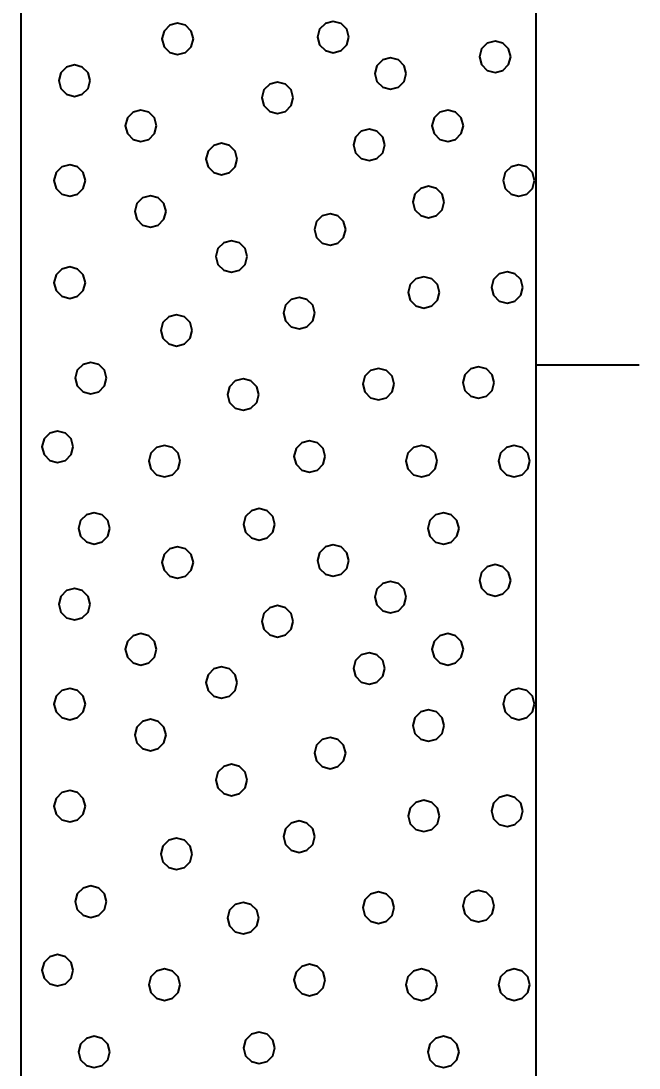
# Model space of a CAD drawing. Extents: x -76 to 974, y -1080 to -735.
# Drawn here: x 895.51 to 898.51, y -940.39 to -935.31 of the extents above; entities that cross this region are included whole.
import ezdxf

# ---------------------------------------------------------------- set-up
doc = ezdxf.new("R2010")
doc.units = 0
doc.header["$LTSCALE"] = 0.36
doc.layers.add('27', color=7, linetype='Continuous', lineweight=40)

msp = doc.modelspace()

# ---------------------------------------------------------------- linework, layer by layer
at = {"layer": '27'}
for p, q in [((895.5077, -932.4789), (895.5077, -944.4789)), ((898.0077, -944.4789), (898.0077, -932.4789)), ((898.5077, -936.9789), (898.0077, -936.9789))]:
    msp.add_line(p, q, dxfattribs=at)
for points in [[(896.3445, -935.3968), (896.3343, -935.3587), (896.3064, -935.3308), (896.2683, -935.3206), (896.2302, -935.3308), (896.2023, -935.3587), (896.1921, -935.3968), (896.2023, -935.4349), (896.2302, -935.4628), (896.2683, -935.473), (896.3064, -935.4628), (896.3343, -935.4349)], [(897.0996, -935.3878), (897.0894, -935.3497), (897.0615, -935.3218), (897.0234, -935.3116), (896.9853, -935.3218), (896.9574, -935.3497), (896.9472, -935.3878), (896.9574, -935.4259), (896.9853, -935.4538), (897.0234, -935.464), (897.0615, -935.4538), (897.0894, -935.4259)], [(897.8851, -935.4837), (897.8748, -935.4456), (897.847, -935.4177), (897.8089, -935.4075), (897.7708, -935.4177), (897.7429, -935.4456), (897.7327, -935.4837), (897.7429, -935.5218), (897.7708, -935.5497), (897.8089, -935.5599), (897.847, -935.5497), (897.8748, -935.5218)], [(895.8434, -935.5994), (895.8332, -935.5613), (895.8053, -935.5334), (895.7672, -935.5232), (895.7291, -935.5334), (895.7012, -935.5613), (895.691, -935.5994), (895.7012, -935.6375), (895.7291, -935.6654), (895.7672, -935.6756), (895.8053, -935.6654), (895.8332, -935.6375)], [(897.3778, -935.5651), (897.3676, -935.527), (897.3397, -935.4991), (897.3016, -935.4889), (897.2635, -935.4991), (897.2356, -935.527), (897.2254, -935.5651), (897.2356, -935.6032), (897.2635, -935.6311), (897.3016, -935.6413), (897.3397, -935.6311), (897.3676, -935.6032)], [(896.8295, -935.6826), (896.8193, -935.6445), (896.7914, -935.6166), (896.7533, -935.6064), (896.7152, -935.6166), (896.6873, -935.6445), (896.6771, -935.6826), (896.6873, -935.7207), (896.7152, -935.7486), (896.7533, -935.7588), (896.7914, -935.7486), (896.8193, -935.7207)], [(896.1663, -935.8181), (896.1561, -935.78), (896.1282, -935.7521), (896.0901, -935.7419), (896.052, -935.7521), (896.0241, -935.78), (896.0139, -935.8181), (896.0241, -935.8562), (896.052, -935.8841), (896.0901, -935.8943), (896.1282, -935.8841), (896.1561, -935.8562)], [(897.655, -935.8181), (897.6447, -935.78), (897.6169, -935.7521), (897.5788, -935.7419), (897.5407, -935.7521), (897.5128, -935.78), (897.5026, -935.8181), (897.5128, -935.8562), (897.5407, -935.8841), (897.5788, -935.8943), (897.6169, -935.8841), (897.6447, -935.8562)], [(897.2736, -935.9109), (897.2634, -935.8728), (897.2355, -935.8449), (897.1974, -935.8347), (897.1593, -935.8449), (897.1314, -935.8728), (897.1212, -935.9109), (897.1314, -935.949), (897.1593, -935.9769), (897.1974, -935.9871), (897.2355, -935.9769), (897.2634, -935.949)], [(896.5578, -935.9795), (896.5476, -935.9414), (896.5197, -935.9135), (896.4816, -935.9033), (896.4435, -935.9135), (896.4157, -935.9414), (896.4054, -935.9795), (896.4157, -936.0176), (896.4435, -936.0455), (896.4816, -936.0557), (896.5197, -936.0455), (896.5476, -936.0176)], [(895.8205, -936.0838), (895.8103, -936.0457), (895.7824, -936.0178), (895.7443, -936.0076), (895.7062, -936.0178), (895.6783, -936.0457), (895.6681, -936.0838), (895.6783, -936.1219), (895.7062, -936.1497), (895.7443, -936.16), (895.7824, -936.1497), (895.8103, -936.1219)], [(898.0007, -936.0838), (897.9905, -936.0457), (897.9626, -936.0178), (897.9245, -936.0076), (897.8864, -936.0178), (897.8585, -936.0457), (897.8483, -936.0838), (897.8585, -936.1219), (897.8864, -936.1497), (897.9245, -936.16), (897.9626, -936.1497), (897.9905, -936.1219)], [(897.5622, -936.188), (897.5519, -936.1499), (897.5241, -936.122), (897.486, -936.1118), (897.4479, -936.122), (897.42, -936.1499), (897.4098, -936.188), (897.42, -936.2261), (897.4479, -936.254), (897.486, -936.2642), (897.5241, -936.254), (897.5519, -936.2261)], [(896.2121, -936.2338), (896.2019, -936.1957), (896.174, -936.1678), (896.1359, -936.1576), (896.0978, -936.1678), (896.0699, -936.1957), (896.0597, -936.2338), (896.0699, -936.2719), (896.0978, -936.2998), (896.1359, -936.31), (896.174, -936.2998), (896.2019, -936.2719)], [(897.0842, -936.3215), (897.0739, -936.2834), (897.0461, -936.2555), (897.008, -936.2453), (896.9699, -936.2555), (896.942, -936.2834), (896.9318, -936.3215), (896.942, -936.3596), (896.9699, -936.3875), (897.008, -936.3977), (897.0461, -936.3875), (897.0739, -936.3596)], [(896.6062, -936.4524), (896.5959, -936.4143), (896.5681, -936.3864), (896.53, -936.3762), (896.4919, -936.3864), (896.464, -936.4143), (896.4538, -936.4524), (896.464, -936.4905), (896.4919, -936.5184), (896.53, -936.5286), (896.5681, -936.5184), (896.5959, -936.4905)], [(895.8205, -936.5796), (895.8103, -936.5415), (895.7824, -936.5136), (895.7443, -936.5034), (895.7062, -936.5136), (895.6783, -936.5415), (895.6681, -936.5796), (895.6783, -936.6177), (895.7062, -936.6455), (895.7443, -936.6558), (895.7824, -936.6455), (895.8103, -936.6177)], [(897.9435, -936.6024), (897.9333, -936.5643), (897.9054, -936.5364), (897.8673, -936.5262), (897.8292, -936.5364), (897.8013, -936.5643), (897.7911, -936.6024), (897.8013, -936.6405), (897.8292, -936.6684), (897.8673, -936.6786), (897.9054, -936.6684), (897.9333, -936.6405)], [(897.5393, -936.6266), (897.5291, -936.5885), (897.5012, -936.5606), (897.4631, -936.5504), (897.425, -936.5606), (897.3971, -936.5885), (897.3869, -936.6266), (897.3971, -936.6647), (897.425, -936.6926), (897.4631, -936.7028), (897.5012, -936.6926), (897.5291, -936.6647)], [(896.9341, -936.727), (896.9239, -936.6889), (896.896, -936.661), (896.8579, -936.6508), (896.8198, -936.661), (896.792, -936.6889), (896.7817, -936.727), (896.792, -936.7651), (896.8198, -936.793), (896.8579, -936.8032), (896.896, -936.793), (896.9239, -936.7651)], [(896.3392, -936.8109), (896.329, -936.7728), (896.3011, -936.7449), (896.263, -936.7347), (896.2249, -936.7449), (896.197, -936.7728), (896.1868, -936.8109), (896.197, -936.849), (896.2249, -936.8769), (896.263, -936.8871), (896.3011, -936.8769), (896.329, -936.849)], [(895.9235, -937.0423), (895.9133, -937.0042), (895.8854, -936.9763), (895.8473, -936.9661), (895.8092, -936.9763), (895.7813, -937.0042), (895.7711, -937.0423), (895.7813, -937.0804), (895.8092, -937.1083), (895.8473, -937.1185), (895.8854, -937.1083), (895.9133, -937.0804)], [(897.3193, -937.0715), (897.3091, -937.0334), (897.2812, -937.0055), (897.2431, -936.9953), (897.205, -937.0055), (897.1771, -937.0334), (897.1669, -937.0715), (897.1771, -937.1096), (897.205, -937.1375), (897.2431, -937.1477), (897.2812, -937.1375), (897.3091, -937.1096)], [(897.805, -937.0639), (897.7948, -937.0258), (897.7669, -936.9979), (897.7288, -936.9877), (897.6907, -936.9979), (897.6628, -937.0258), (897.6526, -937.0639), (897.6628, -937.102), (897.6907, -937.1299), (897.7288, -937.1401), (897.7669, -937.1299), (897.7948, -937.102)], [(896.6621, -937.1224), (896.6519, -937.0843), (896.624, -937.0564), (896.5859, -937.0462), (896.5478, -937.0564), (896.5199, -937.0843), (896.5097, -937.1224), (896.5199, -937.1605), (896.5478, -937.1884), (896.5859, -937.1986), (896.624, -937.1884), (896.6519, -937.1605)], [(895.762, -937.3754), (895.7518, -937.3373), (895.7239, -937.3094), (895.6858, -937.2992), (895.6477, -937.3094), (895.6198, -937.3373), (895.6096, -937.3754), (895.6198, -937.4135), (895.6477, -937.4414), (895.6858, -937.4516), (895.7239, -937.4414), (895.7518, -937.4135)], [(896.985, -937.4224), (896.9748, -937.3843), (896.9469, -937.3564), (896.9088, -937.3462), (896.8707, -937.3564), (896.8428, -937.3843), (896.8326, -937.4224), (896.8428, -937.4605), (896.8707, -937.4884), (896.9088, -937.4986), (896.9469, -937.4884), (896.9748, -937.4605)], [(896.2807, -937.4453), (896.2705, -937.4072), (896.2426, -937.3793), (896.2045, -937.3691), (896.1664, -937.3793), (896.1385, -937.4072), (896.1283, -937.4453), (896.1385, -937.4834), (896.1664, -937.5113), (896.2045, -937.5215), (896.2426, -937.5113), (896.2705, -937.4834)], [(897.5278, -937.4453), (897.5176, -937.4072), (897.4897, -937.3793), (897.4516, -937.3691), (897.4135, -937.3793), (897.3856, -937.4072), (897.3754, -937.4453), (897.3856, -937.4834), (897.4135, -937.5113), (897.4516, -937.5215), (897.4897, -937.5113), (897.5176, -937.4834)], [(897.9779, -937.4453), (897.9676, -937.4072), (897.9398, -937.3793), (897.9017, -937.3691), (897.8636, -937.3793), (897.8357, -937.4072), (897.8255, -937.4453), (897.8357, -937.4834), (897.8636, -937.5113), (897.9017, -937.5215), (897.9398, -937.5113), (897.9676, -937.4834)], [(895.9396, -937.7716), (895.9294, -937.7335), (895.9015, -937.7056), (895.8634, -937.6954), (895.8253, -937.7056), (895.7974, -937.7335), (895.7872, -937.7716), (895.7974, -937.8097), (895.8253, -937.8375), (895.8634, -937.8478), (895.9015, -937.8375), (895.9294, -937.8097)], [(896.7405, -937.752), (896.7303, -937.7139), (896.7024, -937.686), (896.6643, -937.6758), (896.6262, -937.686), (896.5984, -937.7139), (896.5881, -937.752), (896.5984, -937.7901), (896.6262, -937.818), (896.6643, -937.8282), (896.7024, -937.818), (896.7303, -937.7901)], [(897.6342, -937.7716), (897.624, -937.7335), (897.5961, -937.7056), (897.558, -937.6954), (897.5199, -937.7056), (897.492, -937.7335), (897.4818, -937.7716), (897.492, -937.8097), (897.5199, -937.8376), (897.558, -937.8478), (897.5961, -937.8376), (897.624, -937.8097)], [(896.3445, -937.9368), (896.3343, -937.8987), (896.3064, -937.8708), (896.2683, -937.8606), (896.2302, -937.8708), (896.2023, -937.8987), (896.1921, -937.9368), (896.2023, -937.9749), (896.2302, -938.0028), (896.2683, -938.013), (896.3064, -938.0028), (896.3343, -937.9749)], [(897.0996, -937.9278), (897.0894, -937.8897), (897.0615, -937.8618), (897.0234, -937.8516), (896.9853, -937.8618), (896.9574, -937.8897), (896.9472, -937.9278), (896.9574, -937.9659), (896.9853, -937.9938), (897.0234, -938.004), (897.0615, -937.9938), (897.0894, -937.9659)], [(897.8851, -938.0237), (897.8748, -937.9856), (897.847, -937.9577), (897.8089, -937.9475), (897.7708, -937.9577), (897.7429, -937.9856), (897.7327, -938.0237), (897.7429, -938.0618), (897.7708, -938.0897), (897.8089, -938.0999), (897.847, -938.0897), (897.8748, -938.0618)], [(895.8434, -938.1394), (895.8332, -938.1013), (895.8053, -938.0734), (895.7672, -938.0632), (895.7291, -938.0734), (895.7012, -938.1013), (895.691, -938.1394), (895.7012, -938.1775), (895.7291, -938.2054), (895.7672, -938.2156), (895.8053, -938.2054), (895.8332, -938.1775)], [(897.3778, -938.1051), (897.3676, -938.067), (897.3397, -938.0391), (897.3016, -938.0289), (897.2635, -938.0391), (897.2356, -938.067), (897.2254, -938.1051), (897.2356, -938.1432), (897.2635, -938.1711), (897.3016, -938.1813), (897.3397, -938.1711), (897.3676, -938.1432)], [(896.8295, -938.2226), (896.8193, -938.1845), (896.7914, -938.1566), (896.7533, -938.1464), (896.7152, -938.1566), (896.6873, -938.1845), (896.6771, -938.2226), (896.6873, -938.2607), (896.7152, -938.2886), (896.7533, -938.2988), (896.7914, -938.2886), (896.8193, -938.2607)], [(896.1663, -938.3581), (896.1561, -938.32), (896.1282, -938.2921), (896.0901, -938.2819), (896.052, -938.2921), (896.0241, -938.32), (896.0139, -938.3581), (896.0241, -938.3962), (896.052, -938.4241), (896.0901, -938.4343), (896.1282, -938.4241), (896.1561, -938.3962)], [(897.655, -938.3581), (897.6447, -938.32), (897.6169, -938.2921), (897.5788, -938.2819), (897.5407, -938.2921), (897.5128, -938.32), (897.5026, -938.3581), (897.5128, -938.3962), (897.5407, -938.4241), (897.5788, -938.4343), (897.6169, -938.4241), (897.6447, -938.3962)], [(897.2736, -938.4509), (897.2634, -938.4128), (897.2355, -938.3849), (897.1974, -938.3747), (897.1593, -938.3849), (897.1314, -938.4128), (897.1212, -938.4509), (897.1314, -938.489), (897.1593, -938.5169), (897.1974, -938.5271), (897.2355, -938.5169), (897.2634, -938.489)], [(896.5578, -938.5195), (896.5476, -938.4814), (896.5197, -938.4535), (896.4816, -938.4433), (896.4435, -938.4535), (896.4157, -938.4814), (896.4054, -938.5195), (896.4157, -938.5576), (896.4435, -938.5855), (896.4816, -938.5957), (896.5197, -938.5855), (896.5476, -938.5576)], [(895.8205, -938.6238), (895.8103, -938.5857), (895.7824, -938.5578), (895.7443, -938.5476), (895.7062, -938.5578), (895.6783, -938.5857), (895.6681, -938.6238), (895.6783, -938.6619), (895.7062, -938.6897), (895.7443, -938.7), (895.7824, -938.6897), (895.8103, -938.6619)], [(898.0007, -938.6238), (897.9905, -938.5857), (897.9626, -938.5578), (897.9245, -938.5476), (897.8864, -938.5578), (897.8585, -938.5857), (897.8483, -938.6238), (897.8585, -938.6619), (897.8864, -938.6897), (897.9245, -938.7), (897.9626, -938.6897), (897.9905, -938.6619)], [(897.5622, -938.728), (897.5519, -938.6899), (897.5241, -938.662), (897.486, -938.6518), (897.4479, -938.662), (897.42, -938.6899), (897.4098, -938.728), (897.42, -938.7661), (897.4479, -938.794), (897.486, -938.8042), (897.5241, -938.794), (897.5519, -938.7661)], [(896.2121, -938.7738), (896.2019, -938.7357), (896.174, -938.7078), (896.1359, -938.6976), (896.0978, -938.7078), (896.0699, -938.7357), (896.0597, -938.7738), (896.0699, -938.8119), (896.0978, -938.8398), (896.1359, -938.85), (896.174, -938.8398), (896.2019, -938.8119)], [(897.0842, -938.8615), (897.0739, -938.8234), (897.0461, -938.7955), (897.008, -938.7853), (896.9699, -938.7955), (896.942, -938.8234), (896.9318, -938.8615), (896.942, -938.8996), (896.9699, -938.9275), (897.008, -938.9377), (897.0461, -938.9275), (897.0739, -938.8996)], [(896.6062, -938.9924), (896.5959, -938.9543), (896.5681, -938.9264), (896.53, -938.9162), (896.4919, -938.9264), (896.464, -938.9543), (896.4538, -938.9924), (896.464, -939.0305), (896.4919, -939.0584), (896.53, -939.0686), (896.5681, -939.0584), (896.5959, -939.0305)], [(895.8205, -939.1196), (895.8103, -939.0815), (895.7824, -939.0536), (895.7443, -939.0434), (895.7062, -939.0536), (895.6783, -939.0815), (895.6681, -939.1196), (895.6783, -939.1577), (895.7062, -939.1855), (895.7443, -939.1958), (895.7824, -939.1855), (895.8103, -939.1577)], [(897.9435, -939.1424), (897.9333, -939.1043), (897.9054, -939.0764), (897.8673, -939.0662), (897.8292, -939.0764), (897.8013, -939.1043), (897.7911, -939.1424), (897.8013, -939.1805), (897.8292, -939.2084), (897.8673, -939.2186), (897.9054, -939.2084), (897.9333, -939.1805)], [(897.5393, -939.1666), (897.5291, -939.1285), (897.5012, -939.1006), (897.4631, -939.0904), (897.425, -939.1006), (897.3971, -939.1285), (897.3869, -939.1666), (897.3971, -939.2047), (897.425, -939.2326), (897.4631, -939.2428), (897.5012, -939.2326), (897.5291, -939.2047)], [(896.9341, -939.267), (896.9239, -939.2289), (896.896, -939.201), (896.8579, -939.1908), (896.8198, -939.201), (896.792, -939.2289), (896.7817, -939.267), (896.792, -939.3051), (896.8198, -939.333), (896.8579, -939.3432), (896.896, -939.333), (896.9239, -939.3051)], [(896.3392, -939.3509), (896.329, -939.3128), (896.3011, -939.2849), (896.263, -939.2747), (896.2249, -939.2849), (896.197, -939.3128), (896.1868, -939.3509), (896.197, -939.389), (896.2249, -939.4169), (896.263, -939.4271), (896.3011, -939.4169), (896.329, -939.389)], [(895.9235, -939.5823), (895.9133, -939.5442), (895.8854, -939.5163), (895.8473, -939.5061), (895.8092, -939.5163), (895.7813, -939.5442), (895.7711, -939.5823), (895.7813, -939.6204), (895.8092, -939.6483), (895.8473, -939.6585), (895.8854, -939.6483), (895.9133, -939.6204)], [(897.3193, -939.6115), (897.3091, -939.5734), (897.2812, -939.5455), (897.2431, -939.5353), (897.205, -939.5455), (897.1771, -939.5734), (897.1669, -939.6115), (897.1771, -939.6496), (897.205, -939.6775), (897.2431, -939.6877), (897.2812, -939.6775), (897.3091, -939.6496)], [(897.805, -939.6039), (897.7948, -939.5658), (897.7669, -939.5379), (897.7288, -939.5277), (897.6907, -939.5379), (897.6628, -939.5658), (897.6526, -939.6039), (897.6628, -939.642), (897.6907, -939.6699), (897.7288, -939.6801), (897.7669, -939.6699), (897.7948, -939.642)], [(896.6621, -939.6624), (896.6519, -939.6243), (896.624, -939.5964), (896.5859, -939.5862), (896.5478, -939.5964), (896.5199, -939.6243), (896.5097, -939.6624), (896.5199, -939.7005), (896.5478, -939.7284), (896.5859, -939.7386), (896.624, -939.7284), (896.6519, -939.7005)], [(895.762, -939.9154), (895.7518, -939.8773), (895.7239, -939.8494), (895.6858, -939.8392), (895.6477, -939.8494), (895.6198, -939.8773), (895.6096, -939.9154), (895.6198, -939.9535), (895.6477, -939.9814), (895.6858, -939.9916), (895.7239, -939.9814), (895.7518, -939.9535)], [(896.985, -939.9624), (896.9748, -939.9243), (896.9469, -939.8964), (896.9088, -939.8862), (896.8707, -939.8964), (896.8428, -939.9243), (896.8326, -939.9624), (896.8428, -940.0005), (896.8707, -940.0284), (896.9088, -940.0386), (896.9469, -940.0284), (896.9748, -940.0005)], [(896.2807, -939.9853), (896.2705, -939.9472), (896.2426, -939.9193), (896.2045, -939.9091), (896.1664, -939.9193), (896.1385, -939.9472), (896.1283, -939.9853), (896.1385, -940.0234), (896.1664, -940.0513), (896.2045, -940.0615), (896.2426, -940.0513), (896.2705, -940.0234)], [(897.5278, -939.9853), (897.5176, -939.9472), (897.4897, -939.9193), (897.4516, -939.9091), (897.4135, -939.9193), (897.3856, -939.9472), (897.3754, -939.9853), (897.3856, -940.0234), (897.4135, -940.0513), (897.4516, -940.0615), (897.4897, -940.0513), (897.5176, -940.0234)], [(897.9779, -939.9853), (897.9676, -939.9472), (897.9398, -939.9193), (897.9017, -939.9091), (897.8636, -939.9193), (897.8357, -939.9472), (897.8255, -939.9853), (897.8357, -940.0234), (897.8636, -940.0513), (897.9017, -940.0615), (897.9398, -940.0513), (897.9676, -940.0234)], [(895.9396, -940.3116), (895.9294, -940.2735), (895.9015, -940.2456), (895.8634, -940.2354), (895.8253, -940.2456), (895.7974, -940.2735), (895.7872, -940.3116), (895.7974, -940.3497), (895.8253, -940.3775), (895.8634, -940.3878), (895.9015, -940.3775), (895.9294, -940.3497)], [(896.7405, -940.292), (896.7303, -940.2539), (896.7024, -940.226), (896.6643, -940.2158), (896.6262, -940.226), (896.5984, -940.2539), (896.5881, -940.292), (896.5984, -940.3301), (896.6262, -940.358), (896.6643, -940.3682), (896.7024, -940.358), (896.7303, -940.3301)], [(897.6342, -940.3116), (897.624, -940.2735), (897.5961, -940.2456), (897.558, -940.2354), (897.5199, -940.2456), (897.492, -940.2735), (897.4818, -940.3116), (897.492, -940.3497), (897.5199, -940.3776), (897.558, -940.3878), (897.5961, -940.3776), (897.624, -940.3497)]]:
    msp.add_lwpolyline(points, close=True, dxfattribs=at)

doc.saveas('drawing.dxf')
